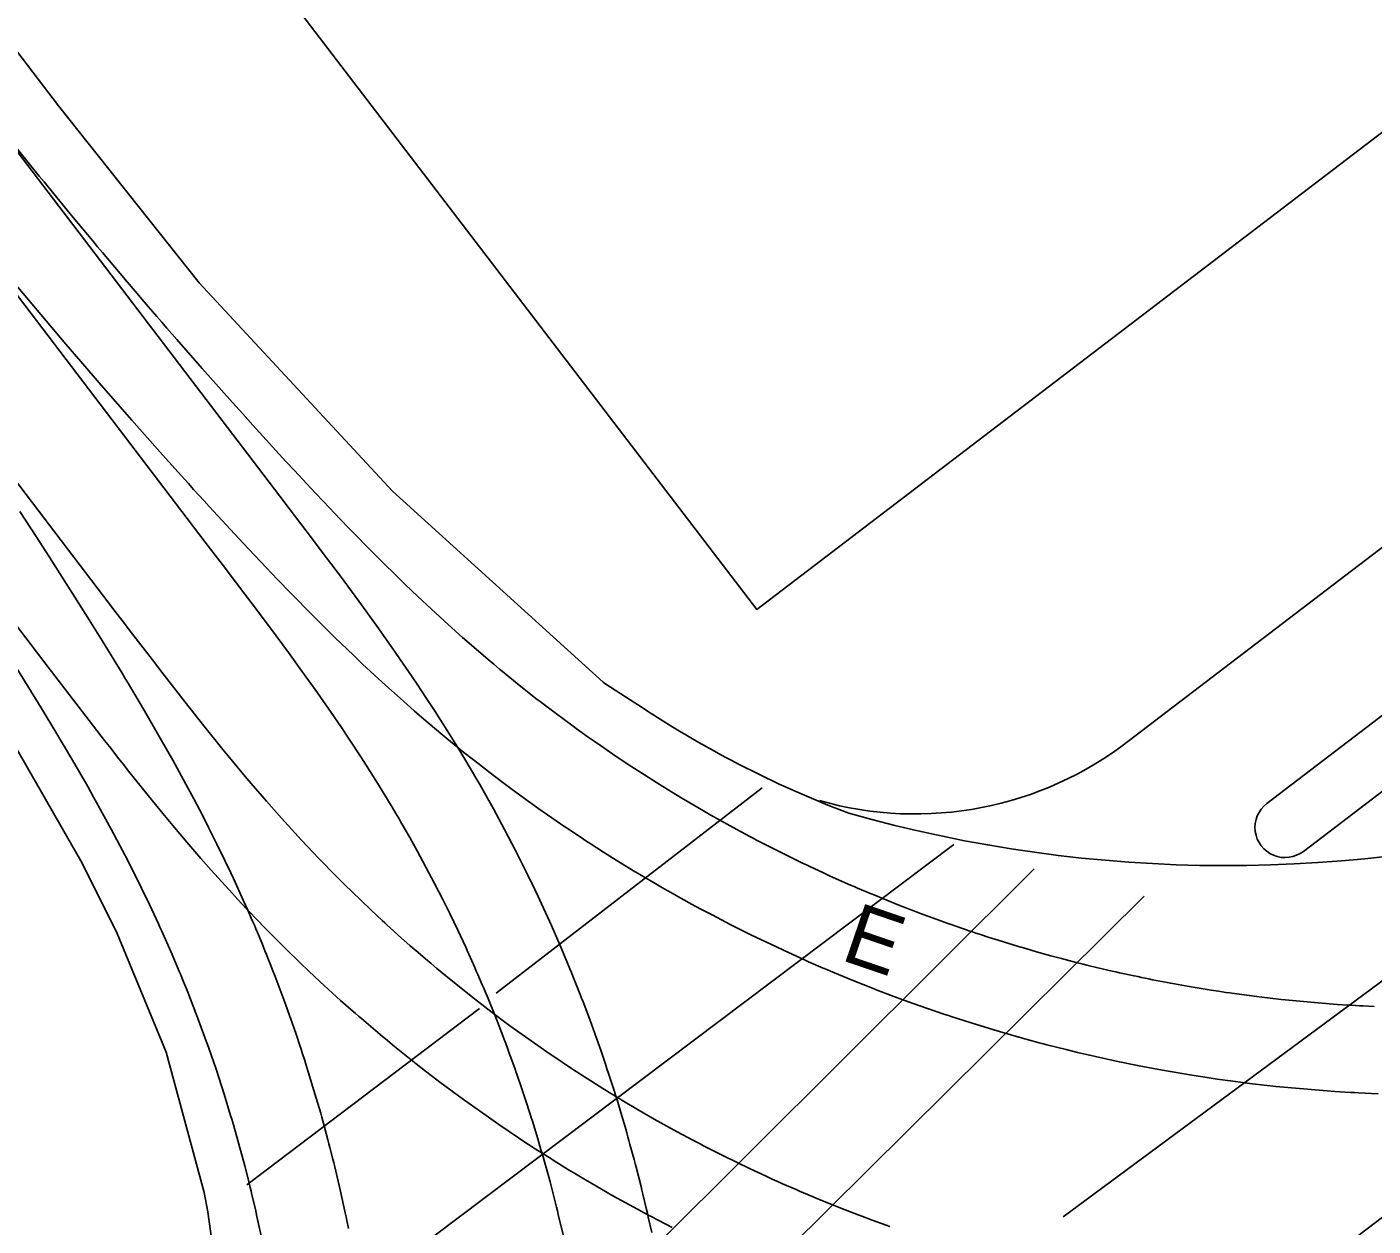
# Model space of a CAD drawing. Extents: x 81617 to 82144, y 454649 to 455150.
# Drawn here: x 81913.46 to 81935.65, y 454981.48 to 455001.25 of the extents above; entities that cross this region are included whole.
import ezdxf

# ---------------------------------------------------------------- set-up
doc = ezdxf.new("R2010")
doc.units = 0
for name, color, linetype in [('B-WE-OG-TOPOGRAFIE-G', 7, 'Continuous'), ('B-WE-VW-MARKERING-G', 7, 'Continuous'), ('N-OI-KL-VRI_KABELGEUL-G', 7, 'Continuous')]:
    doc.layers.add(name, color=color, linetype=linetype)

msp = doc.modelspace()

# ---------------------------------------------------------------- linework, layer by layer
at = {"layer": 'B-WE-OG-TOPOGRAFIE-G'}
for p, q in [((81931.626, 454989.485), (82015.551, 455053.618)), ((81933.895, 454988.445), (82016.096, 455051.261)), ((81933.895, 454988.445), (82016.096, 455051.261)), ((81934.497, 454987.657), (82014.995, 455049.171))]:
    msp.add_line(p, q, dxfattribs=at)
for points in [[(82030.925, 455069.129), (82004.844, 455049.189), (81975.375, 455026.635), (81959.027, 455014.102), (81957.75, 455015.769), (81953.575, 455012.577), (81954.853, 455010.91), (81943.651, 455002.333), (81942.096, 455004.327), (81925.488, 454991.645), (81917.988, 455001.456), (81919.227, 455002.404), (81912.922, 455010.683), (81911.678, 455009.728), (81884.652, 455045.067)], [(81923.476, 454990.108), (81923.001, 454990.412), (81922.955, 454990.446), (81919.484, 454993.597), (81916.295, 454997.032), (81913.977, 454999.947), (81910.076, 455005.067), (81886.993, 455035.377), (81881.59, 455042.498)], [(81911.888, 455001.045), (81917.627, 454993.511), (81917.781, 454993.31), (81918.165, 454992.804), (81918.241, 454992.702), (81918.395, 454992.499), (81918.624, 454992.192), (81918.928, 454991.78), (81919.229, 454991.364), (81919.453, 454991.049), (81919.526, 454990.943), (81919.6, 454990.838), (81919.673, 454990.731), (81919.738, 454990.638), (81919.746, 454990.625), (81919.891, 454990.411), (81920.035, 454990.195), (81920.177, 454989.978), (81920.386, 454989.65), (81920.524, 454989.429), (81920.559, 454989.371)], [(81911.888, 455001.045), (81912.179, 455000.666), (81912.642, 455000.07), (81913.032, 454999.576), (81913.111, 454999.478), (81913.189, 454999.379), (81913.662, 454998.791), (81913.742, 454998.694), (81913.901, 454998.498), (81914.22, 454998.11), (81914.542, 454997.722), (81914.623, 454997.626), (81914.703, 454997.529), (81915.109, 454997.048), (81915.273, 454996.857), (81915.354, 454996.761)], [(81910.654, 455000.296), (81916.486, 454992.642), (81916.562, 454992.541), (81916.639, 454992.441), (81916.715, 454992.34), (81916.792, 454992.24), (81917.172, 454991.738), (81917.473, 454991.336), (81917.77, 454990.933), (81917.99, 454990.63), (81918.062, 454990.528), (81918.207, 454990.326), (81918.421, 454990.02), (81918.631, 454989.713), (81918.769, 454989.508), (81918.972, 454989.198), (81919.106, 454988.99), (81919.237, 454988.782), (81919.461, 454988.414), (81919.554, 454988.256), (81919.586, 454988.203), (81919.616, 454988.149), (81919.678, 454988.043), (81919.769, 454987.883), (81919.889, 454987.668), (81920.035, 454987.398), (81920.178, 454987.126), (81920.318, 454986.852), (81920.372, 454986.742), (81920.427, 454986.632), (81920.56, 454986.355), (81920.69, 454986.076), (81920.715, 454986.02), (81920.741, 454985.964), (81920.841, 454985.74), (81920.865, 454985.683), (81920.89, 454985.627), (81920.963, 454985.458)], [(81918.954, 454986.855), (81918.69, 454987.112), (81918.603, 454987.199), (81918.56, 454987.243), (81918.516, 454987.286), (81918.301, 454987.506), (81918.259, 454987.551), (81918.174, 454987.639), (81917.984, 454987.841), (81917.818, 454988.022), (81917.653, 454988.205), (81917.407, 454988.483), (81917.085, 454988.859), (81917.005, 454988.954), (81916.926, 454989.05), (81916.846, 454989.145), (81916.688, 454989.337), (81916.375, 454989.725), (81916.065, 454990.117), (81915.68, 454990.612), (81915.526, 454990.812), (81915.143, 454991.312), (81915.067, 454991.413), (81914.99, 454991.513), (81914.914, 454991.614), (81909.301, 454998.983)], [(81914.558, 454988.551), (81914.46, 454988.726), (81914.21, 454989.16), (81914.057, 454989.42), (81913.954, 454989.593), (81913.694, 454990.024), (81913.376, 454990.54), (81913.215, 454990.798), (81912.96, 454991.203), (81912.417, 454992.051), (81912.004, 454992.683), (81911.586, 454993.312), (81911.446, 454993.521), (81911.092, 454994.042), (81910.808, 454994.457), (81910.449, 454994.973), (81910.013, 454995.591), (81909.721, 454996), (81909.278, 454996.612), (81909.055, 454996.916), (81908.605, 454997.523), (81908.529, 454997.623), (81908.378, 454997.825), (81908.074, 454998.226)], [(81917.098, 454986.687), (81917.089, 454986.698), (81916.999, 454986.793), (81916.933, 454986.865), (81916.844, 454986.96), (81916.669, 454987.153), (81916.496, 454987.346), (81916.325, 454987.541), (81916.092, 454987.811), (81915.864, 454988.082), (81915.699, 454988.28), (81915.455, 454988.579), (81915.134, 454988.98), (81915.055, 454989.081), (81914.975, 454989.181), (81914.818, 454989.383), (81914.739, 454989.483), (81914.427, 454989.887), (81913.81, 454990.694), (81908.074, 454998.226)], [(81913.195, 454997.097), (81913.686, 454996.509), (81914.098, 454996.022), (81914.347, 454995.731), (81914.681, 454995.344), (81915.185, 454994.767), (81915.27, 454994.672), (81915.439, 454994.48), (81915.608, 454994.29), (81915.694, 454994.195), (81915.949, 454993.909), (81916.121, 454993.72), (81916.206, 454993.625), (81916.378, 454993.437), (81916.464, 454993.342), (81916.534, 454993.267), (81916.743, 454993.039), (81917.023, 454992.737), (81917.306, 454992.436), (81917.591, 454992.137), (81917.807, 454991.914), (81918.171, 454991.544), (81918.245, 454991.471), (81918.318, 454991.397), (81918.466, 454991.251)], [(81915.354, 454996.761), (81915.6, 454996.475), (81915.683, 454996.38), (81915.765, 454996.284), (81915.93, 454996.094), (81916.345, 454995.621), (81916.847, 454995.057), (81917.015, 454994.87), (81917.1, 454994.777), (81917.184, 454994.683), (81917.728, 454994.087), (81917.866, 454993.939), (81918.21, 454993.569), (81918.348, 454993.423), (81918.626, 454993.131), (81918.766, 454992.987), (81918.836, 454992.914), (81919.117, 454992.628), (81919.33, 454992.415), (81919.543, 454992.205), (81919.687, 454992.065), (81919.903, 454991.858), (81919.976, 454991.79), (81920.048, 454991.721), (81920.341, 454991.451), (81920.637, 454991.185), (81920.786, 454991.054), (81921.058, 454990.82), (81921.152, 454990.741), (81921.247, 454990.663), (81921.294, 454990.623), (81921.389, 454990.545), (81921.628, 454990.353), (81921.87, 454990.163), (81921.919, 454990.126), (81921.967, 454990.088), (81922.163, 454989.94)], [(81915.861, 454989.162), (81915.657, 454989.524), (81915.397, 454989.973), (81915.133, 454990.418), (81915.079, 454990.506), (81915.026, 454990.595), (81914.703, 454991.123), (81914.431, 454991.56), (81914.172, 454991.971), (81913.829, 454992.509), (81913.759, 454992.616), (81913.621, 454992.831), (81913.342, 454993.259)], [(81918.466, 454991.251), (81918.54, 454991.178), (81918.84, 454990.889), (81918.991, 454990.745), (81919.374, 454990.39), (81919.608, 454990.18), (81919.843, 454989.972), (81919.923, 454989.904), (81920.002, 454989.835), (81920.281, 454989.599), (81920.381, 454989.516), (81920.559, 454989.371)], [(81922.163, 454989.94), (81922.311, 454989.829), (81922.46, 454989.721), (81922.509, 454989.684), (81922.709, 454989.541), (81922.81, 454989.471), (81922.91, 454989.4), (81923.113, 454989.261), (81923.368, 454989.091), (81923.574, 454988.956), (81923.833, 454988.791), (81923.937, 454988.726), (81924.252, 454988.534), (81924.516, 454988.378), (81924.729, 454988.255), (81925.051, 454988.075), (81925.159, 454988.017), (81925.375, 454987.9), (81925.43, 454987.872), (81925.484, 454987.843), (81925.539, 454987.815), (81925.593, 454987.786), (81925.757, 454987.702), (81926.142, 454987.511), (81926.198, 454987.485), (81926.253, 454987.458), (81926.309, 454987.432), (81926.364, 454987.405), (81926.587, 454987.301), (81926.643, 454987.276), (81926.698, 454987.25), (81927.035, 454987.1), (81927.092, 454987.076), (81927.148, 454987.051), (81927.374, 454986.955)], [(81913.228, 454989.455), (81914.369, 454987.462), (81914.945, 454986.304), (81915.753, 454984.345)], [(81917.098, 454986.687), (81917.025, 454986.854), (81916.89, 454987.15), (81916.862, 454987.209), (81916.818, 454987.305), (81916.728, 454987.494), (81916.59, 454987.777), (81916.453, 454988.051), (81916.449, 454988.057), (81916.306, 454988.336), (81916.257, 454988.428), (81916.209, 454988.521), (81916.111, 454988.705), (81915.861, 454989.162)], [(81920.559, 454989.371), (81920.634, 454989.311), (81920.684, 454989.27), (81920.888, 454989.109), (81921.094, 454988.949), (81921.301, 454988.792), (81921.458, 454988.675), (81921.615, 454988.56), (81921.721, 454988.484), (81921.756, 454988.458), (81921.774, 454988.446), (81921.88, 454988.37), (81922.039, 454988.258), (81922.254, 454988.11), (81922.308, 454988.074), (81922.361, 454988.037), (81922.632, 454987.857), (81922.687, 454987.822), (81922.741, 454987.786), (81922.96, 454987.645), (81923.125, 454987.541), (81923.458, 454987.337), (81923.794, 454987.138), (81923.963, 454987.041), (81924.019, 454987.008), (81924.133, 454986.944)], [(81920.559, 454989.371), (81920.693, 454989.15), (81920.858, 454988.87), (81920.89, 454988.813), (81920.923, 454988.757), (81921.146, 454988.36), (81921.332, 454988.016), (81921.512, 454987.67), (81921.716, 454987.262), (81921.744, 454987.203), (81921.773, 454987.145), (81921.885, 454986.91), (81921.912, 454986.851), (81921.94, 454986.792), (81922.102, 454986.436), (81922.258, 454986.078)], [(81917.108, 454982.235), (81917.048, 454982.474), (81916.952, 454982.83), (81916.935, 454982.889), (81916.919, 454982.948), (81916.851, 454983.184), (81916.833, 454983.243), (81916.816, 454983.302), (81916.708, 454983.655), (81916.575, 454984.064), (81916.455, 454984.413), (81916.434, 454984.471), (81916.414, 454984.529), (81916.287, 454984.875), (81916.155, 454985.22), (81916.109, 454985.334), (81916.087, 454985.391), (81916.041, 454985.505), (81916.017, 454985.562), (81915.994, 454985.619), (81915.97, 454985.675), (81915.947, 454985.732), (81915.851, 454985.958), (81915.677, 454986.352), (81915.651, 454986.408), (81915.626, 454986.464), (81915.477, 454986.783), (81915.348, 454987.051), (81915.125, 454987.496), (81914.941, 454987.849), (81914.847, 454988.025), (81914.607, 454988.464), (81914.558, 454988.551)], [(81924.133, 454986.944), (81924.189, 454986.912), (81924.474, 454986.755), (81924.589, 454986.694), (81924.761, 454986.602), (81925.05, 454986.452), (81925.282, 454986.335), (81925.399, 454986.277), (81925.81, 454986.08), (81925.927, 454986.025), (81926.223, 454985.89), (81926.283, 454985.864), (81926.342, 454985.837), (81926.581, 454985.733), (81926.641, 454985.708), (81926.701, 454985.682), (81927.061, 454985.532), (81927.424, 454985.388), (81927.485, 454985.365), (81927.545, 454985.341), (81927.789, 454985.249), (81927.85, 454985.227), (81927.911, 454985.204), (81928.156, 454985.116), (81928.586, 454984.968), (81928.648, 454984.948), (81928.71, 454984.927), (81929.02, 454984.827), (81929.393, 454984.713), (81929.768, 454984.604), (81930.081, 454984.518)], [(81927.374, 454986.955), (81927.431, 454986.932), (81927.829, 454986.77), (81927.944, 454986.726), (81928.001, 454986.703), (81928.058, 454986.681), (81928.116, 454986.66), (81928.231, 454986.616), (81928.519, 454986.51), (81928.577, 454986.49), (81928.635, 454986.469), (81928.693, 454986.449), (81928.751, 454986.428), (81928.925, 454986.368), (81928.983, 454986.349), (81929.041, 454986.329), (81929.1, 454986.31), (81929.158, 454986.29), (81929.333, 454986.233), (81929.392, 454986.215), (81929.803, 454986.088), (81929.862, 454986.071), (81929.921, 454986.053), (81930.098, 454986.002), (81930.157, 454985.986), (81930.216, 454985.969), (81930.275, 454985.953), (81930.334, 454985.936), (81930.512, 454985.888), (81930.572, 454985.873), (81930.631, 454985.857), (81930.691, 454985.842), (81930.75, 454985.826), (81930.869, 454985.796), (81930.929, 454985.782), (81931.108, 454985.738), (81931.347, 454985.682), (81931.407, 454985.669), (81931.467, 454985.655), (81931.707, 454985.603), (81931.768, 454985.591), (81931.828, 454985.578), (81931.888, 454985.566), (81931.948, 454985.553), (81932.008, 454985.541), (81932.069, 454985.53), (81932.189, 454985.506), (81932.25, 454985.495), (81932.31, 454985.483), (81932.491, 454985.45), (81932.552, 454985.44), (81932.612, 454985.429), (81932.976, 454985.369), (81933.097, 454985.351), (81933.158, 454985.341), (81933.219, 454985.332)], [(81923.797, 454983.243), (81923.744, 454983.274), (81923.69, 454983.304), (81923.372, 454983.49), (81923.266, 454983.554), (81923.213, 454983.585), (81923.056, 454983.681), (81923.004, 454983.714), (81922.951, 454983.746), (81922.691, 454983.91), (81922.588, 454983.977), (81922.536, 454984.01), (81922.485, 454984.044), (81922.433, 454984.077), (81922.28, 454984.179), (81922.025, 454984.352), (81921.823, 454984.492), (81921.473, 454984.743), (81921.374, 454984.815), (81921.128, 454984.999), (81920.835, 454985.224), (81920.69, 454985.338), (81920.45, 454985.531), (81920.213, 454985.726), (81920.119, 454985.806), (81920.025, 454985.885), (81919.862, 454986.025), (81919.816, 454986.066), (81919.769, 454986.106), (81919.677, 454986.188), (81919.585, 454986.269), (81919.494, 454986.352), (81919.403, 454986.434), (81919.358, 454986.476), (81919.312, 454986.517), (81919.132, 454986.685), (81918.954, 454986.855)], [(81917.96, 454985.82), (81917.866, 454985.91), (81917.82, 454985.956), (81917.773, 454986.001), (81917.45, 454986.323), (81917.405, 454986.37), (81917.359, 454986.416), (81917.269, 454986.51), (81917.098, 454986.687)], [(81918.516, 454982.52), (81918.501, 454982.583), (81918.453, 454982.772), (81918.436, 454982.835), (81918.42, 454982.898), (81918.335, 454983.213), (81918.317, 454983.275), (81918.3, 454983.338), (81918.228, 454983.588), (81918.096, 454984.024), (81918.056, 454984.149), (81918.037, 454984.211), (81917.997, 454984.335), (81917.976, 454984.396), (81917.956, 454984.458), (81917.894, 454984.643), (81917.83, 454984.828), (81917.808, 454984.889), (81917.787, 454984.951), (81917.721, 454985.135), (81917.698, 454985.196), (81917.55, 454985.592), (81917.502, 454985.713), (81917.479, 454985.774), (81917.431, 454985.895), (81917.406, 454985.955), (81917.382, 454986.016), (81917.357, 454986.076), (81917.333, 454986.136), (81917.258, 454986.317), (81917.232, 454986.377), (81917.207, 454986.437), (81917.181, 454986.496), (81917.156, 454986.556), (81917.104, 454986.676), (81917.098, 454986.687)], [(81922.258, 454986.078), (81922.359, 454985.839), (81922.409, 454985.718), (81922.433, 454985.658), (81922.458, 454985.598), (81922.578, 454985.295), (81922.601, 454985.234), (81922.625, 454985.174), (81922.717, 454984.93), (81922.739, 454984.869), (81922.762, 454984.808), (81922.872, 454984.502), (81922.893, 454984.44), (81922.915, 454984.379), (81922.999, 454984.132), (81923.019, 454984.07), (81923.04, 454984.009), (81923.14, 454983.699), (81923.159, 454983.637), (81923.179, 454983.575), (81923.236, 454983.388), (81923.328, 454983.076), (81923.346, 454983.013), (81923.363, 454982.95), (81923.381, 454982.888), (81923.398, 454982.825), (81923.467, 454982.574), (81923.483, 454982.511), (81923.5, 454982.448), (81923.58, 454982.132), (81923.595, 454982.069), (81923.611, 454982.006), (81923.671, 454981.753), (81923.685, 454981.689), (81923.7, 454981.626), (81923.756, 454981.371)], [(81923.117, 454981.979), (81922.835, 454982.141), (81922.666, 454982.24), (81922.499, 454982.341), (81922.387, 454982.408), (81922.221, 454982.51), (81922.166, 454982.545), (81922.11, 454982.579), (81921.836, 454982.754), (81921.726, 454982.825), (81921.618, 454982.897), (81921.563, 454982.932), (81921.239, 454983.151), (81921.025, 454983.299), (81920.654, 454983.564), (81920.549, 454983.641), (81920.497, 454983.68), (81920.444, 454983.718), (81920.288, 454983.835), (81920.029, 454984.033), (81919.875, 454984.153), (81919.519, 454984.438), (81919.369, 454984.563), (81919.318, 454984.604), (81918.971, 454984.899), (81918.922, 454984.942), (81918.872, 454984.984), (81918.628, 454985.2), (81918.291, 454985.507), (81918.101, 454985.685), (81917.96, 454985.82)], [(81920.963, 454985.458), (81920.987, 454985.401), (81921.01, 454985.344), (81921.058, 454985.231), (81921.196, 454984.889), (81921.329, 454984.545), (81921.35, 454984.487), (81921.372, 454984.43), (81921.414, 454984.314), (81921.436, 454984.257), (81921.456, 454984.199), (81921.498, 454984.083), (81921.518, 454984.025), (81921.539, 454983.967), (81921.599, 454983.793), (81921.677, 454983.56), (81921.753, 454983.326), (81921.771, 454983.267), (81921.79, 454983.209), (81921.862, 454982.974), (81921.879, 454982.915), (81921.897, 454982.856), (81921.931, 454982.738), (81921.949, 454982.679), (81921.965, 454982.62), (81921.999, 454982.501), (81922.015, 454982.442), (81922.032, 454982.383), (81922.08, 454982.205), (81922.142, 454981.967), (81922.187, 454981.788), (81922.201, 454981.728), (81922.216, 454981.669), (81922.3, 454981.31)], [(81933.219, 454985.332), (81933.28, 454985.324), (81933.401, 454985.306), (81933.767, 454985.258), (81934.133, 454985.216), (81934.194, 454985.21), (81934.255, 454985.203), (81934.5, 454985.179), (81934.561, 454985.174), (81934.622, 454985.168), (81934.928, 454985.143), (81934.99, 454985.139), (81935.051, 454985.134), (81935.235, 454985.122), (81935.296, 454985.119), (81935.357, 454985.115), (81935.419, 454985.112), (81935.48, 454985.108), (81935.664, 454985.099)], [(81930.081, 454984.518), (81930.144, 454984.501), (81930.207, 454984.485), (81930.27, 454984.468), (81930.585, 454984.388), (81930.712, 454984.358), (81930.775, 454984.342), (81930.902, 454984.312), (81931.41, 454984.199), (81931.792, 454984.121), (81932.176, 454984.049), (81932.24, 454984.038), (81932.304, 454984.026), (81932.496, 454983.993), (81932.561, 454983.983), (81932.625, 454983.972), (81932.946, 454983.922), (81933.011, 454983.913), (81933.075, 454983.903), (81933.333, 454983.867), (81933.462, 454983.851), (81933.526, 454983.842), (81933.656, 454983.826), (81934.043, 454983.782), (81934.108, 454983.776), (81934.173, 454983.769), (81934.238, 454983.763), (81934.302, 454983.756), (81934.432, 454983.744), (81934.497, 454983.739), (81934.562, 454983.733), (81934.626, 454983.728), (81934.691, 454983.722), (81934.821, 454983.712), (81934.886, 454983.708), (81935.016, 454983.698), (81935.275, 454983.682), (81935.34, 454983.679), (81935.405, 454983.675), (81935.73, 454983.66)], [(81915.753, 454984.345), (81916.38, 454982.031), (81916.438, 454981.711), (81916.869, 454978.605), (81916.836, 454977.482)], [(81927.68, 454981.472), (81927.622, 454981.492), (81927.391, 454981.576), (81927.218, 454981.641), (81927.16, 454981.662), (81926.874, 454981.773), (81926.532, 454981.911), (81926.475, 454981.935), (81926.418, 454981.958), (81926.191, 454982.054), (81926.135, 454982.079), (81925.91, 454982.177), (81925.854, 454982.203), (81925.742, 454982.253), (81925.686, 454982.279), (81925.64, 454982.299), (81925.379, 454982.421), (81924.937, 454982.636), (81924.827, 454982.692), (81924.662, 454982.775), (81924.608, 454982.804), (81924.553, 454982.832), (81924.499, 454982.861), (81924.444, 454982.889), (81924.173, 454983.034), (81924.065, 454983.093), (81923.797, 454983.243)], [(81918.759, 454981.44), (81918.733, 454981.568), (81918.719, 454981.631), (81918.706, 454981.695), (81918.622, 454982.077), (81918.532, 454982.457), (81918.516, 454982.52)], [(81917.34, 454981.216), (81917.25, 454981.637), (81917.236, 454981.697), (81917.223, 454981.757), (81917.167, 454981.996), (81917.152, 454982.056), (81917.138, 454982.116), (81917.108, 454982.235)], [(81924.092, 454981.455), (81923.746, 454981.635), (81923.631, 454981.697), (81923.573, 454981.727), (81923.459, 454981.789), (81923.117, 454981.979)]]:
    msp.add_lwpolyline(points, dxfattribs=at)
for centre, radius, start, end in [((81933.199, 455004.589), 17.442, 236.1224, 249.1965), ((81928.096, 454994.018), 5.745, 254.0683, 307.9028), ((81933.229, 455010.318), 22.896, 254.2228, 285.5122), ((81934.195, 454988.05), 0.496, 127.2239, 307.5478)]:
    msp.add_arc(centre, radius, start, end, dxfattribs=at)
at = {"layer": 'B-WE-VW-MARKERING-G'}
for p, q in [((81930.414, 454977.529), (81947.033, 454990.169)), ((81925.574, 454988.702), (81921.195, 454985.321)), ((81939.522, 454988.277), (81930.537, 454981.632)), ((81928.734, 454987.769), (81916.709, 454978.71))]:
    msp.add_line(p, q, dxfattribs=at)
for points in [[(81930.057, 454987.37), (81917.525, 454974.87)], [(81931.874, 454986.919), (81922.766, 454977.882)], [(81920.918, 454985.067), (81917.081, 454982.158)]]:
    msp.add_lwpolyline(points, dxfattribs=at)
at = {"layer": 'N-OI-KL-VRI_KABELGEUL-G'}
msp.add_open_spline([(81966.954, 454994.044), (81954.516, 454984.42), (81942.079, 454974.796), (81941.008, 454974.125), (81939.937, 454973.455), (81933.631, 454968.575), (81927.325, 454963.696), (81926.798, 454963.288), (81926.621, 454962.646), (81926.355, 454961.682), (81926.09, 454960.718), (81925.901, 454960.035), (81925.325, 454959.623), (81922.434, 454957.557), (81919.543, 454955.49), (81917.87, 454954.23), (81916.197, 454952.97), (81913.406, 454950.849), (81910.615, 454948.728), (81908.564, 454947.145), (81906.513, 454945.562), (81905.944, 454945.123), (81905.225, 454945.147), (81904.815, 454945.16), (81904.405, 454945.174), (81903.693, 454945.197), (81903.126, 454944.765), (81893.683, 454937.565), (81884.239, 454930.365), (81883.469, 454929.731), (81882.698, 454929.096), (81879.285, 454926.178), (81875.872, 454923.259), (81872.421, 454920.321), (81868.97, 454917.382), (81867.082, 454915.724), (81865.195, 454914.067), (81863.45, 454912.271), (81861.704, 454910.475), (81860.838, 454909.482), (81859.972, 454908.49), (81859.86, 454908.361), (81859.97, 454908.23), (81860.094, 454908.077), (81860.218, 454907.925), (81863.368, 454903.762), (81866.518, 454899.599), (81866.598, 454899.497), (81866.679, 454899.395)], degree=4, dxfattribs=at)

# ---------------------------------------------------------------- texts
at = {"layer": 'B-WE-OG-TOPOGRAFIE-G'}
msp.add_text('E', height=1, rotation=341.1226, dxfattribs=at).set_placement((81926.847, 454985.876))

doc.saveas('drawing.dxf')
